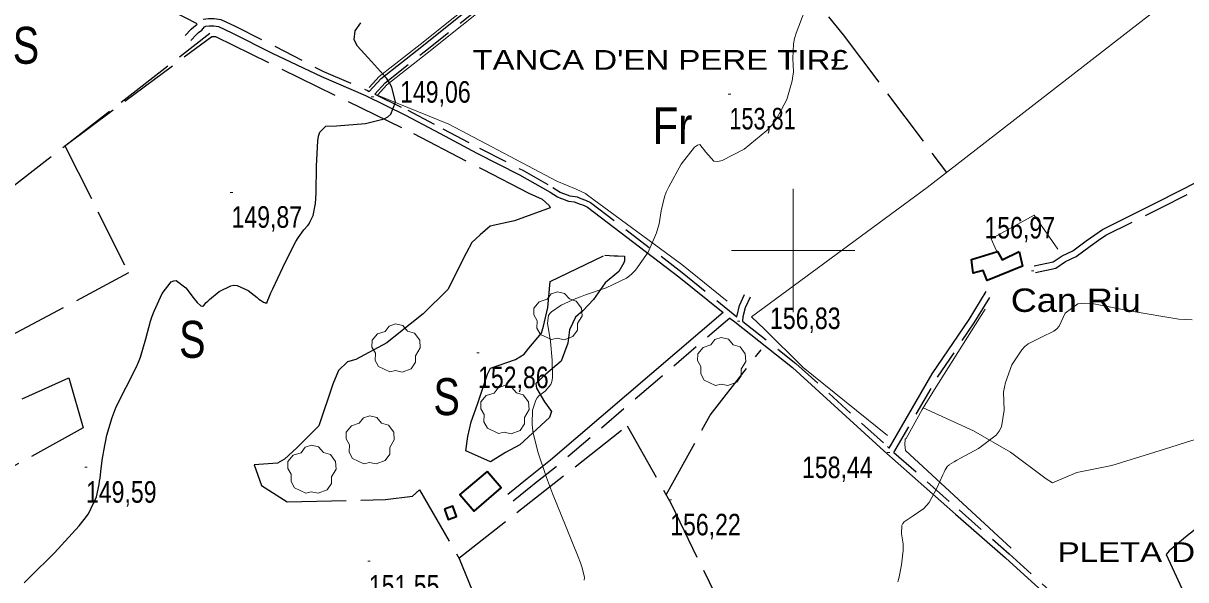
# Model space of a CAD drawing. Extents: x -807245 to 6129983, y -54972206 to 262146364.
# Drawn here: x 489687.7 to 490159.3, y 4382866.3 to 4383092.3 of the extents above; entities that cross this region are included whole.
import ezdxf
from ezdxf.enums import TextEntityAlignment as Align

# ---------------------------------------------------------------- set-up
doc = ezdxf.new("R2010")
doc.units = 0
doc.header["$LTSCALE"] = 4
doc.linetypes.add('LONG_DASHED', pattern=[7.5, 6, -1.5])
doc.linetypes.add('MEDIUM_DASHED', pattern=[4.5, 3, -1.5])
for name, color, linetype, lineweight in [('1', 7, 'Continuous', 13), ('25', 7, 'LONG_DASHED', 25), ('27', 7, 'Continuous', 25), ('29', 7, 'Continuous', 13), ('38', 7, 'Continuous', 25), ('47', 7, 'Continuous', 35), ('51', 7, 'Continuous', 13), ('7', 7, 'Continuous', 13), ('8', 7, 'Continuous', 25), ('9', 7, 'Continuous', 13)]:
    doc.layers.add(name, color=color, linetype=linetype, lineweight=lineweight)
doc.layers.add('31', color=7, linetype='Continuous')
doc.layers.add('5', color=7, linetype='Continuous')

msp = doc.modelspace()

# ---------------------------------------------------------------- linework, layer by layer
at = {"layer": '1'}
for p, q in [((490000, 4383025), (490000, 4382975)), ((489975, 4383000), (490025, 4383000))]:
    msp.add_line(p, q, dxfattribs=at)
at = {"layer": '25'}
for points in [[(489595.85, 4383172.3), (489680.04, 4383023.44), (489763.38, 4383088.21)], [(489956.42, 4383163.71), (490020.36, 4383087.59), (490062.27, 4383031.64)], [(489704.9, 4383042.76), (489764.15, 4383086.86), (489765.65, 4383086.85), (489845.98, 4383047.47), (489873.98, 4383032.99), (489892.85, 4383023.26), (489898.16, 4383020.77), (489901.01, 4383018.29), (489901.38, 4383017.31), (489887.04, 4383012.03), (489877.06, 4383009.81), (489873, 4383006.3), (489869.62, 4383003.24), (489867.36, 4382998.9), (489859.89, 4382984.15), (489849.89, 4382974.28), (489839.44, 4382965.91), (489835.16, 4382962.48), (489822.61, 4382955.77), (489819.24, 4382954.73), (489815.63, 4382951.29), (489813.29, 4382945.67), (489807.61, 4382928.82), (489798.74, 4382919.92), (489793.62, 4382915.29), (489790.84, 4382913.65), (489781.4, 4382912.93), (489784.29, 4382904.6), (489794.7, 4382897.97), (489834.66, 4382898.9), (489845.54, 4382900.29), (489848.47, 4382902.83), (489864.51, 4382874.89), (489876.49, 4382845.83)], [(489704.61, 4383042.54), (489730.39, 4382990.91), (489674.83, 4382961.16), (489669.74, 4382974.64), (489667.84, 4382992.52), (489667.12, 4383002.06), (489665.53, 4383007.25), (489664.04, 4383010.89)], [(489887.38, 4382955.71), (489890.85, 4382957.96), (489892.81, 4382960.35), (489897.93, 4382966.41), (489898.68, 4382969.33), (489900.51, 4382976.83), (489901.51, 4382987.4), (489923.66, 4382998.05), (489925.46, 4382997.97), (489927.34, 4382997.89), (489928.61, 4382997.89), (489928.91, 4382997.81), (489931.54, 4382997.73), (489931.61, 4382995.85), (489931.3, 4382994.95), (489929.27, 4382991.51), (489923.71, 4382986.88)], [(489923.71, 4382986.88), (489919.04, 4382980.07), (489914.82, 4382975.58), (489911.74, 4382972.97), (489909.25, 4382967.8), (489908.56, 4382962.41), (489905.91, 4382955.07), (489899.75, 4382949.84), (489895.69, 4382945.95), (489895.91, 4382944.15), (489899.12, 4382938.59), (489901.95, 4382934.61), (489901.2, 4382932.14), (489889.09, 4382921.08), (489883.38, 4382917.94), (489877.3, 4382914.21), (489867.26, 4382918.59), (489868.11, 4382924.51), (489869.4, 4382930.36), (489871.9, 4382937.62), (489876.06, 4382949.83), (489877.26, 4382952.23), (489887.4, 4382955.72)], [(489603.26, 4382963.5), (489632.6, 4382915.12), (489706.2, 4382948.35), (489712.04, 4382928.02), (489645.68, 4382891.27), (489666.4, 4382853.15)], [(489948.46, 4382900.76), (489966.36, 4382933.14), (489986.98, 4382959.7)], [(490225.39, 4382957.22), (490198.09, 4382924.87), (490182.82, 4382907.97), (490180.03, 4382903.4), (490172.21, 4382893.9), (490159.96, 4382884.27), (490152.59, 4382877.99), (490151.31, 4382876.5), (490177.09, 4382821.23)], [(489864.41, 4382875.08), (489932.68, 4382928.82), (489950.5, 4382897.12), (489975.09, 4382846.59), (489988.36, 4382820.9)]]:
    msp.add_lwpolyline(points, dxfattribs=at)
at = {"layer": '27'}
msp.add_spline([(491255.21, 4383970.03), (491244.34, 4383967.52), (491230.36, 4383957.66), (491230.81, 4383957.81), (491230.81, 4383957.81), (491220.15, 4383951.47), (491212.7, 4383943.01), (491205.06, 4383944.23), (491184.85, 4383957.71), (491152.82, 4383981.27), (491128.36, 4384004.58), (491128.29, 4384004.88), (491122.26, 4384021.39), (491095.75, 4384034.59), (491071.07, 4384059.32), (491064.71, 4384065.12)], degree=3, dxfattribs=at)
at = {"layer": '29'}
for points in [[(489902.02, 4382963.8), (489897.48, 4382965.92), (489896.07, 4382968.46), (489896.17, 4382971.44), (489894.8, 4382973.85), (489894.84, 4382976.6), (489897, 4382979.2), (489900.19, 4382980.2), (489901.84, 4382982.39), (489904.41, 4382983.22), (489907.27, 4382982.57), (489909.22, 4382980.3), (489912.03, 4382979.48), (489914.16, 4382976.63), (489914.4, 4382973.5), (489912.52, 4382970.35), (489912.52, 4382967.67), (489910.7, 4382965.06), (489907.08, 4382963.72), (489904.31, 4382964.35)], [(489836.37, 4382950.73), (489831.83, 4382952.85), (489830.42, 4382955.39), (489830.52, 4382958.37), (489829.15, 4382960.78), (489829.19, 4382963.53), (489831.35, 4382966.13), (489834.54, 4382967.13), (489836.19, 4382969.32), (489838.76, 4382970.15), (489841.62, 4382969.5), (489843.57, 4382967.23), (489846.38, 4382966.41), (489848.51, 4382963.56), (489848.75, 4382960.43), (489846.87, 4382957.28), (489846.87, 4382954.6), (489845.05, 4382951.99), (489841.43, 4382950.65), (489838.66, 4382951.28)], [(489968.47, 4382945.23), (489963.93, 4382947.35), (489962.52, 4382949.89), (489962.62, 4382952.87), (489961.25, 4382955.28), (489961.29, 4382958.03), (489963.45, 4382960.63), (489966.64, 4382961.63), (489968.29, 4382963.82), (489970.86, 4382964.65), (489973.72, 4382964), (489975.67, 4382961.73), (489978.48, 4382960.91), (489980.61, 4382958.06), (489980.85, 4382954.93), (489978.97, 4382951.78), (489978.97, 4382949.1), (489977.15, 4382946.49), (489973.53, 4382945.15), (489970.76, 4382945.78)], [(489880.53, 4382925.7), (489875.99, 4382927.82), (489874.58, 4382930.36), (489874.68, 4382933.34), (489873.31, 4382935.75), (489873.35, 4382938.5), (489875.51, 4382941.1), (489878.7, 4382942.1), (489880.35, 4382944.29), (489882.92, 4382945.12), (489885.78, 4382944.47), (489887.73, 4382942.2), (489890.54, 4382941.38), (489892.67, 4382938.53), (489892.91, 4382935.4), (489891.03, 4382932.25), (489891.03, 4382929.57), (489889.21, 4382926.96), (489885.59, 4382925.62), (489882.82, 4382926.25)], [(489825.84, 4382913.42), (489821.3, 4382915.54), (489819.89, 4382918.08), (489819.99, 4382921.06), (489818.62, 4382923.47), (489818.66, 4382926.22), (489820.82, 4382928.82), (489824.01, 4382929.82), (489825.66, 4382932.01), (489828.23, 4382932.84), (489831.09, 4382932.19), (489833.04, 4382929.92), (489835.85, 4382929.1), (489837.98, 4382926.25), (489838.22, 4382923.12), (489836.34, 4382919.97), (489836.34, 4382917.29), (489834.52, 4382914.68), (489830.9, 4382913.34), (489828.13, 4382913.97)], [(489802.26, 4382901.49), (489797.72, 4382903.61), (489796.31, 4382906.15), (489796.41, 4382909.13), (489795.04, 4382911.54), (489795.08, 4382914.29), (489797.24, 4382916.89), (489800.43, 4382917.89), (489802.08, 4382920.08), (489804.65, 4382920.91), (489807.51, 4382920.26), (489809.46, 4382917.99), (489812.27, 4382917.17), (489814.4, 4382914.32), (489814.64, 4382911.19), (489812.76, 4382908.04), (489812.76, 4382905.36), (489810.94, 4382902.75), (489807.32, 4382901.41), (489804.55, 4382902.04)]]:
    msp.add_lwpolyline(points, close=True, dxfattribs=at)
at = {"layer": '38'}
for points in [[(489828.08, 4383064.59), (489832.84, 4383069.86), (489849.39, 4383082.87), (489890.87, 4383116.18), (489958.74, 4383170.04), (490065.69, 4383255.42), (490141.9, 4383316.13), (490169.73, 4383338.56), (490174.83, 4383342.29), (490177.25, 4383344.39), (490179.55, 4383344.86), (490182, 4383344.91)], [(489758.3, 4383091.99), (489727.11, 4383108.17), (489680.27, 4383133.02), (489640.77, 4383154.23), (489605.14, 4383171.65), (489599.29, 4383174.58)], [(489755.62, 4383085.25), (489757.93, 4383087.72), (489758.81, 4383088.52), (489760.09, 4383089.46), (489760.72, 4383090.16), (489761.25, 4383090.74), (489761.43, 4383090.89), (489761.78, 4383091.02), (489763.07, 4383091.2), (489764.96, 4383091.17), (489766.95, 4383090.9), (489772.25, 4383088.31), (489788.73, 4383080.1), (489808.67, 4383070.61)], [(490097.73, 4382993.74), (490105.43, 4382995.35), (490109.14, 4382997.85), (490113.41, 4382999.86), (490118.94, 4383003.93), (490122.33, 4383006.41), (490125.51, 4383008.52), (490148, 4383019.78), (490181.17, 4383036.63), (490213.54, 4383056.16), (490250.19, 4383077.8), (490261.38, 4383084.36), (490264.02, 4383085.9), (490271.84, 4383087)], [(489808.67, 4383070.61), (489826.47, 4383062.92), (489842.76, 4383054.94), (489856.88, 4383047.47), (489871.72, 4383039.56), (489889, 4383030.74), (489901.39, 4383023.67), (489904.44, 4383021.75), (489905.65, 4383021.27), (489906.41, 4383020.96), (489908.86, 4383020.07), (489911.16, 4383019.77), (489911.62, 4383019.65), (489913.15, 4383018.99), (489914.93, 4383018.39), (489916.64, 4383017.56), (489953.66, 4382989.33), (489971.57, 4382974.81)], [(489977.22, 4382973.08), (489977.24, 4382973.57), (489978.27, 4382977.63), (489980.33, 4382982.19)], [(490038.96, 4382919.72), (490056.45, 4382949.87), (490071.37, 4382972.02), (490078.3, 4382983.31)], [(489971.57, 4382974.81), (489942.72, 4382950.04), (489901.6, 4382914.86), (489892.05, 4382907.32), (489884.24, 4382900.97)], [(489974.35, 4382972.57), (489976.31, 4382970.97), (489999.69, 4382952.47), (490036.76, 4382918.71), (490065.86, 4382892.97), (490086.19, 4382875.15), (490117.67, 4382846.49), (490140.26, 4382826.69)]]:
    msp.add_lwpolyline(points, dxfattribs=at)
at = {"layer": '38', "linetype": 'MEDIUM_DASHED'}
for points in [[(489830.27, 4383063.51), (489834.46, 4383068.13), (489850.86, 4383081.01), (489892.35, 4383114.32), (489960.22, 4383168.18), (490067.17, 4383253.56), (490143.38, 4383314.28), (490171.18, 4383336.68), (490172.08, 4383337.34)], [(489760.69, 4383093.94), (489762.89, 4383094.23), (489765.19, 4383094.19), (489767.84, 4383093.83), (489773.59, 4383091.03), (489790.08, 4383082.81), (489809.55, 4383072.64)], [(489753.41, 4383087.32), (489755.81, 4383089.88), (489756.9, 4383090.87), (489758.04, 4383091.71), (489758.3, 4383091.99)], [(490098.28, 4382991.08), (490106.51, 4382992.8), (490110.49, 4382995.49), (490114.81, 4382997.52), (490120.54, 4383001.75), (490123.88, 4383004.18), (490126.87, 4383006.17), (490149.22, 4383017.36), (490182.48, 4383034.25), (490214.92, 4383053.83), (490251.56, 4383075.46), (490262.75, 4383082.02), (490264.93, 4383083.29), (490272.08, 4383084.3)], [(489809.55, 4383072.64), (489827.39, 4383064.93), (489828.08, 4383064.59)], [(489830.27, 4383063.51), (489843.76, 4383056.91), (489857.92, 4383049.43), (489872.74, 4383041.52), (489890.05, 4383032.68), (489902.52, 4383025.57), (489905.45, 4383023.73), (489906.47, 4383023.32), (489907.2, 4383023.03), (489909.39, 4383022.24), (489911.58, 4383021.94), (489912.33, 4383021.75), (489913.94, 4383021.06), (489915.77, 4383020.44), (489917.81, 4383019.46), (489955.02, 4382991.07), (489977.22, 4382973.08)], [(489979.66, 4382971.14), (489979.76, 4382973.19), (489980.68, 4382976.78), (489982.65, 4382981.14)], [(490040.89, 4382918.02), (490058.59, 4382948.52), (490073.49, 4382970.66), (490080.45, 4382981.99)], [(489974.35, 4382972.57), (489945.01, 4382947.37), (489903.84, 4382912.13), (489894.26, 4382904.57), (489886.46, 4382898.23)], [(489979.66, 4382971.14), (490001.13, 4382954.16), (490038.24, 4382920.36), (490038.96, 4382919.72)], [(490040.89, 4382918.02), (490067.32, 4382894.63), (490087.67, 4382876.8), (490119.15, 4382848.14), (490142.95, 4382828.99)]]:
    msp.add_lwpolyline(points, dxfattribs=at)
at = {"layer": '47'}
for points in [[(490091.7, 4382999.57), (490093.03, 4382993.57), (490078.69, 4382987.84), (490077.05, 4382991.81), (490073.08, 4382990.85), (490072.42, 4382996.33), (490082.85, 4382999.52), (490084.79, 4382996.14)], [(489875.86, 4382910.32), (489864.84, 4382900.97), (489870.56, 4382894.22), (489881.58, 4382903.57)], [(489858.57, 4382895), (489860.06, 4382890.77), (489863.51, 4382891.99), (489862.02, 4382896.22)]]:
    msp.add_lwpolyline(points, close=True, dxfattribs=at)
at = {"layer": '51'}
for points in [[(489828.03, 4383066.21), (489832.11, 4383070.65), (489848.75, 4383083.69), (489890.22, 4383116.99), (489958.09, 4383170.85), (490065.04, 4383256.23), (490141.25, 4383316.94), (490169.1, 4383339.38), (490174.23, 4383343.12), (490179.52, 4383347.33)], [(489831.44, 4383063.09), (489835.24, 4383067.29), (489851.57, 4383080.12), (489893.06, 4383113.43), (489960.93, 4383167.29), (490067.88, 4383252.67), (490144.09, 4383313.39), (490169.44, 4383333.8)], [(490038.24, 4382924.9), (490004.13, 4382952.45), (489988.36, 4382968.09), (489983.05, 4382973.05), (490054.44, 4383025.55), (490142.45, 4383093.96), (490262.11, 4383185.43)], [(489831.44, 4383063.09), (489860.32, 4383051.33), (489885.17, 4383038.21), (489904.11, 4383028.18), (489912.05, 4383024.93), (489915.79, 4383023.12), (489916.61, 4383022.52), (489954.92, 4382994.28), (489973.24, 4382979.46)], [(490052.69, 4382936.13), (490073.18, 4382926.82), (490088.23, 4382918.08), (490102.59, 4382907.31), (490105.21, 4382905.65), (490115.12, 4382909.82), (490129.23, 4382912.63), (490150.62, 4382919.39), (490161.8, 4382922.8), (490179.28, 4382926.72), (490197.59, 4382931.39), (490225.72, 4382961.9), (490280.93, 4383017.67), (490296.52, 4383029.83)], [(490107.45, 4383000.5), (490097.82, 4383014.4), (490080.32, 4383004.7), (490082.55, 4382999.9)], [(490088.48, 4382879.09), (490045.57, 4382918.73), (490045.35, 4382921.28), (490045.43, 4382923.38), (490045.81, 4382923.68), (490052.29, 4382935.5), (490057.41, 4382943.51), (490077.91, 4382976.22)]]:
    msp.add_lwpolyline(points, dxfattribs=at)
at = {"layer": '7'}
for p, q in [((489828.88, 4383062.44), (489829.88, 4383062.44)), ((489973.67, 4383063.51), (489974.67, 4383063.51)), ((489771.67, 4383023.59), (489772.67, 4383023.59)), ((490096.65, 4382991.68), (490097.65, 4382991.68)), ((489977.44, 4382971.27), (489978.44, 4382971.27)), ((489871.68, 4382958.47), (489872.68, 4382958.47)), ((490038.17, 4382917.93), (490039.17, 4382917.93)), ((489712.64, 4382911.96), (489713.64, 4382911.96)), ((489949.63, 4382898.7), (489950.63, 4382898.7)), ((489827.41, 4382873.87), (489828.41, 4382873.87))]:
    msp.add_line(p, q, dxfattribs=at)
at = {"layer": '8'}
for points in [[(489788.93, 4382984.49), (489792.96, 4382993.05), (489797.34, 4383001.82), (489798.33, 4383003.63), (489799.21, 4383005.16), (489801.58, 4383008.42), (489803.2, 4383010.2), (489803.61, 4383010.79), (489804.01, 4383011.44), (489805.33, 4383014.14), (489806.28, 4383019.05), (489806.44, 4383021.09), (489806.57, 4383023.42), (489806.68, 4383034.25), (489807.15, 4383044.5), (489807.51, 4383046.45), (489807.96, 4383048.02), (489810.39, 4383050.49), (489814.73, 4383050.64), (489816.37, 4383050.74), (489818.21, 4383050.87), (489826.47, 4383051.56), (489834.14, 4383053.41), (489835.6, 4383054.27), (489836.78, 4383055.28), (489838.66, 4383060.19), (489837.18, 4383066.31), (489836.25, 4383068.09), (489835.08, 4383069.91), (489828.97, 4383076.77), (489823.32, 4383082.99), (489822.45, 4383084.39), (489821.88, 4383085.67), (489822.32, 4383089.14), (489824.68, 4383092.37)], [(489688.08, 4382865.1), (489690.19, 4382867.17), (489700.37, 4382877.3), (489710.41, 4382888.19), (489712.43, 4382890.74), (489714.12, 4382893.1), (489717.45, 4382899.92), (489718.45, 4382905.04), (489718.67, 4382906.32), (489718.87, 4382907.54), (489719.36, 4382911.46), (489719.9, 4382915.68), (489720.13, 4382917.09), (489720.4, 4382918.61), (489721.63, 4382924.97), (489723.71, 4382932.24), (489724.51, 4382934.33), (489725.41, 4382936.46), (489729.45, 4382944.44), (489733.52, 4382952.45), (489734.42, 4382954.6), (489735.24, 4382956.72), (489737.38, 4382964.13), (489739.33, 4382971.34), (489740.01, 4382973.33), (489740.76, 4382975.33), (489743.98, 4382982.53), (489747.67, 4382987.26), (489748.72, 4382987.7), (489749.77, 4382987.76), (489753.65, 4382984.82), (489756.98, 4382980.4), (489757.69, 4382979.54), (489758.3, 4382978.82), (489759.75, 4382977.5), (489760.43, 4382977.34), (489760.57, 4382977.35), (489760.69, 4382977.38), (489760.92, 4382977.71), (489761.92, 4382978.86), (489762.52, 4382979.41), (489763.27, 4382980.06), (489767.14, 4382983.28), (489771.86, 4382985.71), (489773.14, 4382985.87), (489774.41, 4382985.81), (489778.9, 4382983.73), (489782.55, 4382980.85), (489783.28, 4382980.29), (489783.9, 4382979.83), (489785.15, 4382978.99), (489785.61, 4382978.85), (489785.73, 4382978.81), (489785.85, 4382978.78), (489786.28, 4382978.71), (489786.59, 4382978.74), (489786.64, 4382978.77), (489786.67, 4382978.82), (489786.66, 4382979.11), (489787.56, 4382981.47), (489788.17, 4382982.83), (489788.93, 4382984.49)]]:
    msp.add_lwpolyline(points, dxfattribs=at)
at = {"layer": '9'}
for points in [[(489915.22, 4382866.2), (489915.42, 4382867.27), (489914.44, 4382871.12), (489913.72, 4382873.13), (489912.81, 4382875.55), (489907.91, 4382887.67), (489902.42, 4382901.29), (489901.14, 4382904.64), (489899.96, 4382907.82), (489896.56, 4382917.81), (489894.56, 4382925.84), (489894.26, 4382927.79), (489894.08, 4382929.61), (489894.32, 4382935.2), (489895.69, 4382939.29), (489896.21, 4382940.18), (489896.8, 4382940.96), (489899.44, 4382942.86), (489901.73, 4382945.52), (489902.1, 4382946.78), (489902.35, 4382948.26), (489902.31, 4382955.47), (489901.52, 4382963.05), (489901.3, 4382964.77), (489901.09, 4382966.32), (489900.33, 4382970.53), (489900.73, 4382973.55), (489901.25, 4382974.35), (489901.94, 4382975.13), (489905.92, 4382977.84), (489911.85, 4382980.49), (489913.77, 4382981.24), (489915.81, 4382982.01), (489924.21, 4382984.83), (489932.4, 4382988.81), (489934.32, 4382990.31), (489936.09, 4382991.97), (489941.22, 4382999.38), (489944.55, 4383007.13), (489945.18, 4383009), (489945.7, 4383010.75), (489946.52, 4383016.08), (489947.77, 4383021.75), (489948.56, 4383023.71), (489949.53, 4383025.85), (489954.65, 4383035), (489960.04, 4383042.01), (489961.2, 4383042.79), (489962.21, 4383043.07), (489964.63, 4383039.92), (489967.9, 4383036.21), (489969.45, 4383036.13), (489971.27, 4383036.48), (489980.17, 4383041.18), (489989.34, 4383048.78), (489991.33, 4383050.94), (489993.09, 4383053.14), (489997.46, 4383061.29), (489999.56, 4383068.92), (489999.88, 4383070.79), (490000.09, 4383072.55), (489999.91, 4383078), (490000.13, 4383083.94), (490000.59, 4383086), (490001.22, 4383088.24), (490004.95, 4383097.84)], [(490042.53, 4382865.5), (490042.85, 4382866.81), (490043.97, 4382872.39), (490044.63, 4382878.12), (490044.66, 4382879.52), (490044.63, 4382880.84), (490043.98, 4382884.96), (490044.05, 4382888.28), (490044.48, 4382889.09), (490045.08, 4382889.86), (490048.7, 4382892.28), (490053.08, 4382895.29), (490054.16, 4382896.44), (490055.17, 4382897.73), (490058.36, 4382903.53), (490060.72, 4382908.96), (490061.21, 4382910.03), (490061.64, 4382910.9), (490062.63, 4382912.44), (490063.08, 4382912.72), (490063.17, 4382912.79), (490063.26, 4382912.86), (490063.43, 4382913.1), (490065.29, 4382914.25), (490066.43, 4382914.89), (490067.85, 4382915.67), (490075.21, 4382919.66), (490082.36, 4382925.03), (490083.64, 4382926.68), (490084.6, 4382928.4), (490085.56, 4382935.21), (490085.41, 4382942.47), (490085.69, 4382944.46), (490086.1, 4382946.46), (490088.73, 4382953.63), (490092.72, 4382959.68), (490093.99, 4382960.97), (490095.33, 4382962.09), (490100.76, 4382964.75), (490105.83, 4382967.2), (490106.93, 4382968.19), (490107.92, 4382969.31), (490110.41, 4382974.5), (490115.51, 4382978.33), (490118.15, 4382978.6), (490121.31, 4382978.52), (490137.13, 4382975.39), (490156.5, 4382972.08), (490161.89, 4382971.89)]]:
    msp.add_lwpolyline(points, dxfattribs=at)

# ---------------------------------------------------------------- texts
at = {"layer": '31'}
for s, width, p in [('S', 0.8, (489688.79, 4383075.81)), ('Fr', 0.85, (489951.02, 4383043.18)), ('S', 0.8, (489756.28, 4382956.41)), ('S', 0.8, (489859.46, 4382933.15))]:
    msp.add_text(s, height=15, dxfattribs=dict(at, width=width)).set_placement(p, align=Align.CENTER)
at = {"layer": '5'}
for s, height, width, p in [("TANCA D'EN PERE TIR£", 8, 1.25, (490022.56, 4383073.38)), ('Can Riu', 9.5, 1.15, (490141.09, 4382975.06))]:
    msp.add_text(s, height=height, dxfattribs=dict(at, width=width)).set_placement(p, align=Align.RIGHT)
at = {"layer": '5', "width": 1.25}
msp.add_text('PLETA DES RAFALET', height=8, dxfattribs=at).set_placement((490107.34, 4382873.51))
at = {"layer": '7'}
for s, width, p in [('149,06', 0.8, (489840.56, 4383060)), ('153,81', 0.75, (489974.17, 4383049.14)), ('149,87', 0.8, (489772.17, 4383009.22)), ('156,97', 0.8, (490077.62, 4383004.87)), ('156,83', 0.8, (489990.62, 4382968.09)), ('152,86', 0.8, (489872.18, 4382944.1)), ('158,44', 0.8, (490003.62, 4382907.56)), ('149,59', 0.8, (489713.14, 4382897.59)), ('156,22', 0.8, (489950.13, 4382884.33)), ('151,55', 0.8, (489827.91, 4382859.5))]:
    msp.add_text(s, height=8.75, dxfattribs=dict(at, width=width)).set_placement(p)

doc.saveas('drawing.dxf')
